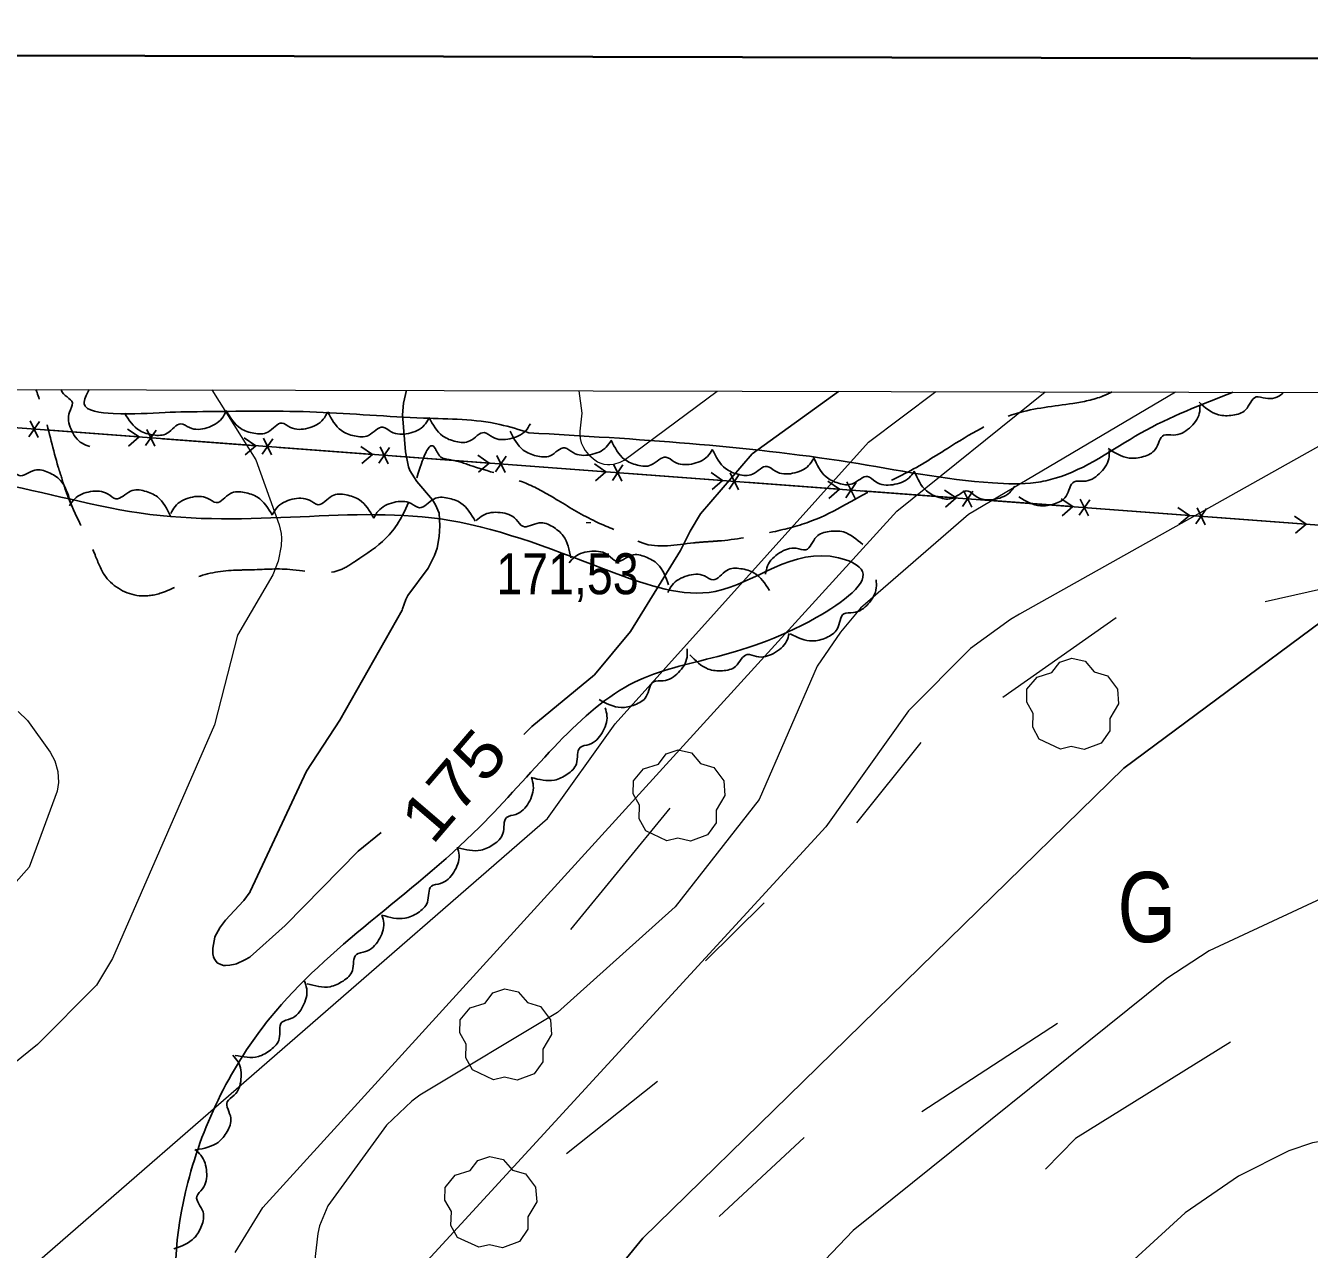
# Model space of a CAD drawing. Extents: x 480269 to 484877, y 4383588 to 4386804.
# Drawn here: x 483111.6 to 483385.8, y 4386266.7 to 4386528.2 of the extents above; entities that cross this region are included whole.
import ezdxf
from ezdxf.enums import TextEntityAlignment as Align

# ---------------------------------------------------------------- set-up
doc = ezdxf.new("R2010")
doc.units = 0
doc.header["$LTSCALE"] = 3.8
doc.linetypes.add('LONG_DASHED', pattern=[7.5, 6, -1.5])
for name, color, linetype, lineweight in [('1', 7, 'Continuous', 13), ('27', 7, 'Continuous', 25), ('29', 7, 'Continuous', 13), ('38', 7, 'Continuous', 25), ('43', 7, 'Continuous', 25), ('51', 7, 'Continuous', 13), ('7', 7, 'Continuous', 13), ('8', 7, 'Continuous', 25), ('9', 7, 'Continuous', 13)]:
    doc.layers.add(name, color=color, linetype=linetype, lineweight=lineweight)
doc.layers.add('31', color=7, linetype='Continuous')

msp = doc.modelspace()

# ---------------------------------------------------------------- linework, layer by layer
at = {"layer": '1', "lineweight": 35}
msp.add_lwpolyline([(480458.83, 4386528.21), (484176.23, 4386519.28), (484170.33, 4384064.28), (480452.93, 4384073.22)], close=True, dxfattribs=at)
at = {"layer": '1'}
msp.add_lwpolyline([(480529.1, 4386456.6), (484105.5, 4386448.1), (484100.5, 4384135.8), (480523.1, 4384144.4)], close=True, dxfattribs=at)
at = {"layer": '27'}
for points in [[(483125.23, 4386438.25), (483123.6, 4386438.95), (483121.26, 4386441.94), (483120.9, 4386445.61), (483121.53, 4386447.57), (483119.2, 4386450.25), (483119.16, 4386450.44)], [(483219.07, 4386441.19), (483212.87, 4386442.97), (483196.58, 4386444.34), (483173.72, 4386445.62), (483150.59, 4386445.73), (483141.35, 4386445.54), (483130.24, 4386445.32), (483124.06, 4386447.41), (483125.13, 4386450.43)], [(483369.5, 4386449.85), (483349.73, 4386441.09), (483331.53, 4386431.47), (483327.39, 4386430.58), (483318.11, 4386430.47), (483287.48, 4386434.91), (483219.07, 4386441.19)], [(483380.28, 4386449.82), (483380.02, 4386449.54), (483376.46, 4386448.56), (483374.43, 4386448.85), (483372.18, 4386446.1), (483369.43, 4386444.94), (483366.4, 4386445.04), (483362.23, 4386447.72)], [(483362.45, 4386447.09), (483362.29, 4386445.33), (483360.17, 4386442.18), (483356.78, 4386440.7), (483354.73, 4386440.7), (483352.89, 4386437.65), (483350.34, 4386436.11), (483347.33, 4386435.78), (483342.82, 4386437.84)], [(483154.35, 4386445.81), (483153.48, 4386444.26), (483150.27, 4386442.25), (483146.57, 4386442.29), (483144.7, 4386443.12), (483141.78, 4386441.09), (483138.81, 4386440.73), (483135.93, 4386441.65), (483132.66, 4386445.37)], [(483176.05, 4386445.58), (483175.13, 4386444.07), (483171.83, 4386442.18), (483168.14, 4386442.35), (483166.3, 4386443.26), (483163.31, 4386441.34), (483160.33, 4386441.09), (483157.49, 4386442.12), (483154.35, 4386445.96)], [(483197.71, 4386444.27), (483196.72, 4386442.8), (483193.34, 4386441.07), (483189.66, 4386441.42), (483187.86, 4386442.4), (483184.78, 4386440.63), (483181.8, 4386440.52), (483179.01, 4386441.68), (483176.06, 4386445.67)], [(483219.38, 4386443.11), (483218.39, 4386441.64), (483215.01, 4386439.91), (483211.34, 4386440.25), (483209.53, 4386441.24), (483206.46, 4386439.45), (483203.47, 4386439.34), (483200.68, 4386440.5), (483197.72, 4386444.48)], [(483236.64, 4386439.58), (483235.6, 4386438.14), (483232.18, 4386436.5), (483228.51, 4386436.95), (483226.74, 4386437.99), (483223.61, 4386436.29), (483220.63, 4386436.27), (483217.87, 4386437.5), (483215.03, 4386441.57)], [(483258.25, 4386437.59), (483257.21, 4386436.15), (483253.79, 4386434.52), (483250.12, 4386434.97), (483248.35, 4386436), (483245.22, 4386434.31), (483242.24, 4386434.28), (483239.48, 4386435.52), (483236.64, 4386439.59)], [(483064.72, 4386413.68), (483075.11, 4386426.47), (483135.83, 4386424.07), (483202.14, 4386422.47), (483237.29, 4386411.28), (483258.86, 4386407.28), (483285.23, 4386414.48), (483290.02, 4386412.08), (483280.44, 4386401.69), (483240.49, 4386387.3), (483208.53, 4386356.93), (483163.79, 4386316.16), (483146.21, 4386280.99), (483144.61, 4386248.22), (483153.4, 4386215.45), (483158.2, 4386184.28), (483172.58, 4386170.69), (483189.36, 4386151.5), (483187.76, 4386127.52), (483182.16, 4386108.34), (483189.36, 4386089.96), (483175.77, 4386075.57), (483156.6, 4386069.97), (483140.62, 4386055.59), (483097.48, 4386035.6), (483066.32, 4386003.63), (483015.98, 4385975.65), (482990.42, 4385962.87), (482978.43, 4385978.85), (482969.65, 4386002.03), (482939.29, 4386033.2), (482890.55, 4386075.57), (482870.58, 4386098.75), (482868.98, 4386106.74), (482881.76, 4386126.72), (482913.72, 4386169.09), (482939.29, 4386212.25), (482956.06, 4386255.41), (482991.22, 4386300.18), (483001.6, 4386322.56), (483017.58, 4386330.55), (483030.37, 4386352.93), (483047.94, 4386385.7), (483064.72, 4386413.68)], [(483279.85, 4386435.61), (483278.82, 4386434.17), (483275.39, 4386432.53), (483271.73, 4386432.98), (483269.96, 4386434.02), (483266.83, 4386432.33), (483263.84, 4386432.3), (483261.09, 4386433.54), (483258.25, 4386437.6)], [(483301.39, 4386432.97), (483300.28, 4386431.57), (483296.79, 4386430.1), (483293.15, 4386430.72), (483291.43, 4386431.84), (483288.22, 4386430.3), (483285.24, 4386430.42), (483282.54, 4386431.78), (483279.9, 4386435.98)], [(483343.04, 4386437.41), (483342.94, 4386435.63), (483340.93, 4386432.42), (483337.6, 4386430.82), (483335.55, 4386430.74), (483333.82, 4386427.63), (483331.32, 4386426.01), (483328.33, 4386425.57), (483323.75, 4386427.47)], [(483100.12, 4386432.18), (483101.38, 4386433.43), (483105.04, 4386434.45), (483108.57, 4386433.39), (483110.14, 4386432.06), (483113.51, 4386433.2), (483116.46, 4386432.71), (483118.96, 4386431.03), (483121.07, 4386426.53)], [(483322.85, 4386429.76), (483321.73, 4386428.38), (483318.22, 4386426.94), (483314.59, 4386427.6), (483312.88, 4386428.74), (483309.66, 4386427.23), (483306.68, 4386427.37), (483303.99, 4386428.77), (483301.39, 4386432.99)], [(483120.92, 4386425.6), (483121.97, 4386427.03), (483125.41, 4386428.63), (483129.07, 4386428.14), (483130.83, 4386427.09), (483133.98, 4386428.74), (483136.96, 4386428.74), (483139.71, 4386427.47), (483142.5, 4386423.38)], [(483142.54, 4386423.95), (483143.47, 4386425.47), (483146.76, 4386427.35), (483150.45, 4386427.18), (483152.29, 4386426.28), (483155.28, 4386428.2), (483158.26, 4386428.44), (483161.1, 4386427.41), (483164.24, 4386423.57)], [(483164.24, 4386423.65), (483165.19, 4386425.15), (483168.5, 4386426.99), (483172.19, 4386426.76), (483174.02, 4386425.83), (483177.04, 4386427.71), (483180.02, 4386427.92), (483182.85, 4386426.85), (483185.93, 4386422.96)], [(483185.93, 4386422.97), (483186.87, 4386424.47), (483190.19, 4386426.31), (483193.88, 4386426.09), (483195.71, 4386425.16), (483198.73, 4386427.04), (483201.71, 4386427.25), (483204.54, 4386426.18), (483207.62, 4386422.29)], [(483207.81, 4386422.45), (483209.21, 4386423.54), (483212.95, 4386424.15), (483216.34, 4386422.69), (483217.75, 4386421.2), (483221.23, 4386421.94), (483224.1, 4386421.13), (483226.4, 4386419.17), (483227.99, 4386414.47)], [(483269.64, 4386411.01), (483270.06, 4386412.73), (483272.62, 4386415.53), (483276.18, 4386416.5), (483278.22, 4386416.2), (483280.48, 4386418.95), (483283.23, 4386420.1), (483286.25, 4386419.99), (483290.42, 4386417.29)], [(483227.69, 4386413.4), (483228.9, 4386414.7), (483232.5, 4386415.89), (483236.08, 4386414.99), (483237.71, 4386413.74), (483241.02, 4386415.02), (483243.99, 4386414.67), (483246.57, 4386413.1), (483248.88, 4386408.71)], [(483248.78, 4386407.08), (483249.65, 4386408.63), (483252.87, 4386410.63), (483256.56, 4386410.6), (483258.44, 4386409.76), (483261.36, 4386411.79), (483264.32, 4386412.15), (483267.2, 4386411.22), (483270.48, 4386407.5)], [(483293.23, 4386409.8), (483293.29, 4386408.03), (483291.57, 4386404.64), (483288.4, 4386402.76), (483286.36, 4386402.5), (483284.92, 4386399.25), (483282.57, 4386397.4), (483279.63, 4386396.7), (483274.9, 4386398.19)], [(483274.66, 4386398.32), (483274.11, 4386396.64), (483271.34, 4386394.05), (483267.71, 4386393.37), (483265.71, 4386393.82), (483263.23, 4386391.27), (483260.4, 4386390.34), (483257.39, 4386390.69), (483253.46, 4386393.71)], [(483252.86, 4386395.02), (483252.85, 4386393.25), (483251, 4386389.93), (483247.75, 4386388.18), (483245.71, 4386388), (483244.13, 4386384.81), (483241.71, 4386383.07), (483238.75, 4386382.48), (483234.08, 4386384.16)], [(483235.34, 4386382.42), (483235.74, 4386380.69), (483234.71, 4386377.04), (483231.96, 4386374.59), (483230.01, 4386373.94), (483229.21, 4386370.47), (483227.26, 4386368.21), (483224.51, 4386366.96), (483219.58, 4386367.51)], [(483219.6, 4386367.49), (483220.01, 4386365.76), (483218.99, 4386362.1), (483216.24, 4386359.64), (483214.29, 4386358.98), (483213.51, 4386355.52), (483211.57, 4386353.25), (483208.82, 4386351.99), (483203.89, 4386352.52)], [(483203.78, 4386352.64), (483204.14, 4386350.9), (483203.02, 4386347.28), (483200.21, 4386344.88), (483198.24, 4386344.28), (483197.37, 4386340.84), (483195.36, 4386338.62), (483192.58, 4386337.43), (483187.67, 4386338.1)], [(483187.66, 4386338.11), (483188.04, 4386336.37), (483186.95, 4386332.74), (483184.16, 4386330.32), (483182.2, 4386329.7), (483181.35, 4386326.25), (483179.37, 4386324.02), (483176.6, 4386322.81), (483171.68, 4386323.43)], [(483171.09, 4386324.02), (483171.6, 4386322.32), (483170.8, 4386318.61), (483168.21, 4386315.98), (483166.31, 4386315.21), (483165.74, 4386311.7), (483163.94, 4386309.32), (483161.27, 4386307.89), (483156.32, 4386308.13)], [(483155.82, 4386308.16), (483156.92, 4386306.77), (483157.55, 4386303.02), (483156.11, 4386299.62), (483154.63, 4386298.21), (483155.39, 4386294.73), (483154.6, 4386291.86), (483152.65, 4386289.54), (483147.96, 4386287.93)], [(483147.68, 4386287.98), (483148.99, 4386286.78), (483150.22, 4386283.2), (483149.35, 4386279.61), (483148.12, 4386277.97), (483149.44, 4386274.66), (483149.12, 4386271.7), (483147.57, 4386269.1), (483143.21, 4386266.75)]]:
    msp.add_spline(points, degree=3, dxfattribs=at)
at = {"layer": '29'}
for points in [[(483332.64, 4386373.59), (483328.1, 4386375.71), (483326.69, 4386378.25), (483326.79, 4386381.23), (483325.42, 4386383.64), (483325.46, 4386386.39), (483327.62, 4386388.99), (483330.81, 4386389.99), (483332.46, 4386392.18), (483335.03, 4386393.01), (483337.89, 4386392.36), (483339.84, 4386390.09), (483342.65, 4386389.27), (483344.78, 4386386.42), (483345.02, 4386383.29), (483343.14, 4386380.14), (483343.14, 4386377.46), (483341.32, 4386374.85), (483337.7, 4386373.51), (483334.93, 4386374.14)], [(483248.56, 4386353.99), (483244.02, 4386356.11), (483242.61, 4386358.65), (483242.71, 4386361.63), (483241.34, 4386364.04), (483241.38, 4386366.79), (483243.54, 4386369.39), (483246.73, 4386370.39), (483248.38, 4386372.58), (483250.95, 4386373.41), (483253.81, 4386372.76), (483255.76, 4386370.49), (483258.57, 4386369.67), (483260.7, 4386366.82), (483260.94, 4386363.69), (483259.06, 4386360.54), (483259.06, 4386357.86), (483257.24, 4386355.25), (483253.62, 4386353.91), (483250.85, 4386354.54)], [(483211.53, 4386302.91), (483206.99, 4386305.03), (483205.58, 4386307.57), (483205.68, 4386310.55), (483204.31, 4386312.96), (483204.35, 4386315.71), (483206.51, 4386318.31), (483209.7, 4386319.31), (483211.35, 4386321.5), (483213.92, 4386322.33), (483216.78, 4386321.68), (483218.73, 4386319.41), (483221.54, 4386318.59), (483223.67, 4386315.74), (483223.91, 4386312.61), (483222.03, 4386309.46), (483222.03, 4386306.78), (483220.21, 4386304.17), (483216.59, 4386302.83), (483213.82, 4386303.46)], [(483208.35, 4386267.1), (483203.81, 4386269.22), (483202.4, 4386271.76), (483202.5, 4386274.74), (483201.13, 4386277.15), (483201.17, 4386279.9), (483203.33, 4386282.5), (483206.52, 4386283.5), (483208.17, 4386285.69), (483210.74, 4386286.52), (483213.6, 4386285.87), (483215.55, 4386283.6), (483218.36, 4386282.78), (483220.49, 4386279.93), (483220.73, 4386276.8), (483218.85, 4386273.65), (483218.85, 4386270.97), (483217.03, 4386268.36), (483213.41, 4386267.02), (483210.64, 4386267.65)]]:
    msp.add_lwpolyline(points, close=True, dxfattribs=at)
at = {"layer": '38', "linetype": 'LONG_DASHED'}
for points in [[(483343.6, 4386449.91), (483341.74, 4386449.06), (483335.29, 4386447.48), (483323.24, 4386445.34), (483308.46, 4386437.84), (483298.77, 4386432.14), (483294.12, 4386429.89), (483279.45, 4386422.34), (483271.2, 4386420), (483260.2, 4386418.13), (483257.74, 4386417.95), (483254.26, 4386417.67), (483243.29, 4386417.65), (483240.31, 4386419.1), (483233.3, 4386422.24), (483225.3, 4386426.74), (483219.13, 4386430.1), (483207.11, 4386434.04), (483202.39, 4386435.4), (483200.15, 4386436.09), (483199.05, 4386437.85), (483193.62, 4386427.09), (483182.03, 4386413.78), (483178.72, 4386411.87), (483167.97, 4386411.99), (483159.39, 4386411.9), (483155.99, 4386411.81), (483147.23, 4386410), (483140.59, 4386406.98), (483135.79, 4386406.38), (483128.67, 4386410.4), (483126.37, 4386415.09), (483120.39, 4386428.04), (483119.02, 4386432.26), (483118.52, 4386433.86), (483115.56, 4386444.97), (483113.76, 4386450.46)], [(483528.46, 4386449.47), (483526.6, 4386446.93), (483517.98, 4386435.64), (483511.62, 4386427.65), (483503.27, 4386415.74), (483498.66, 4386411.72), (483490.77, 4386408.22), (483484.64, 4386401.68), (483479.63, 4386395.49), (483471.56, 4386386.09), (483461.28, 4386376.46), (483444.81, 4386362.24), (483439.06, 4386355.99), (483434.14, 4386348.1), (483430.8, 4386335.35), (483429.33, 4386330.65), (483419.21, 4386308.6), (483415.05, 4386298.81), (483410.99, 4386285.57), (483409.17, 4386274.07), (483408.56, 4386260.2), (483405.67, 4386247.7), (483404.62, 4386244.36), (483395.89, 4386236.2), (483385.83, 4386224.92), (483380.02, 4386216.55), (483377.96, 4386213.69)]]:
    msp.add_spline(points, degree=3, dxfattribs=at)
at = {"layer": '43'}
for p, q in [((483112.24, 4386440.32), (483114.49, 4386443.62)), ((483114.24, 4386440.17), (483112.5, 4386443.77)), ((483115.86, 4386441.8), (483135.81, 4386440.31)), ((483135.81, 4386440.31), (483133.32, 4386442)), ((483137.17, 4386438.46), (483139.42, 4386441.76)), ((483139.17, 4386438.31), (483137.43, 4386441.91)), ((483135.81, 4386440.31), (483133.53, 4386438.35)), ((483140.79, 4386439.93), (483160.74, 4386438.44)), ((483160.74, 4386438.44), (483158.26, 4386440.13)), ((483162.1, 4386436.6), (483164.35, 4386439.9)), ((483164.1, 4386436.45), (483162.36, 4386440.05)), ((483160.74, 4386438.44), (483158.46, 4386436.49)), ((483165.72, 4386438.07), (483185.67, 4386436.58)), ((483185.67, 4386436.58), (483183.19, 4386438.27)), ((483185.67, 4386436.58), (483183.39, 4386434.63)), ((483187.03, 4386434.73), (483189.29, 4386438.04)), ((483189.03, 4386434.59), (483187.29, 4386438.19)), ((483190.65, 4386436.21), (483210.6, 4386434.72)), ((483210.6, 4386434.72), (483208.12, 4386436.41)), ((483211.96, 4386432.87), (483214.22, 4386436.17)), ((483213.96, 4386432.72), (483212.22, 4386436.32)), ((483210.6, 4386434.72), (483208.33, 4386432.76)), ((483215.58, 4386434.35), (483235.53, 4386432.86)), ((483235.53, 4386432.86), (483233.05, 4386434.55)), ((483236.89, 4386431.01), (483239.15, 4386434.31)), ((483238.89, 4386430.86), (483237.15, 4386434.46)), ((483235.53, 4386432.86), (483233.26, 4386430.9)), ((483240.51, 4386432.49), (483260.46, 4386431)), ((483260.46, 4386431), (483257.98, 4386432.68)), ((483260.46, 4386431), (483258.19, 4386429.04)), ((483261.82, 4386429.15), (483264.08, 4386432.45)), ((483263.82, 4386429), (483262.08, 4386432.6)), ((483265.44, 4386430.62), (483285.39, 4386429.13)), ((483285.39, 4386429.13), (483282.91, 4386430.82)), ((483286.76, 4386427.29), (483289.01, 4386430.59)), ((483288.75, 4386427.14), (483287.01, 4386430.74)), ((483285.39, 4386429.13), (483283.12, 4386427.18)), ((483290.37, 4386428.76), (483310.32, 4386427.27)), ((483310.32, 4386427.27), (483307.84, 4386428.96)), ((483311.69, 4386425.42), (483313.94, 4386428.73)), ((483313.68, 4386425.28), (483311.94, 4386428.87)), ((483310.32, 4386427.27), (483308.05, 4386425.31)), ((483315.31, 4386426.9), (483335.25, 4386425.41)), ((483335.25, 4386425.41), (483332.77, 4386427.1)), ((483335.25, 4386425.41), (483332.98, 4386423.45)), ((483336.62, 4386423.56), (483338.87, 4386426.86)), ((483338.61, 4386423.41), (483336.87, 4386427.01)), ((483340.24, 4386425.04), (483360.18, 4386423.55)), ((483360.18, 4386423.55), (483357.7, 4386425.24)), ((483361.55, 4386421.7), (483363.8, 4386425)), ((483363.54, 4386421.55), (483361.8, 4386425.15)), ((483360.18, 4386423.55), (483357.91, 4386421.59)), ((483365.17, 4386423.17), (483385.11, 4386421.68)), ((483385.11, 4386421.68), (483382.63, 4386423.37)), ((483385.11, 4386421.68), (483382.84, 4386419.73))]:
    msp.add_line(p, q, dxfattribs=at)
msp.add_lwpolyline([(483066, 4386445.52), (483392.67, 4386421.12), (483729.05, 4386391.54), (483825.45, 4386448.77)], dxfattribs=at)
at = {"layer": '51'}
for p, q in [((483376.39, 4386405.12), (483392.12, 4386408.68)), ((483320.29, 4386384.71), (483344.54, 4386401.72)), ((483289.13, 4386357.8), (483302.86, 4386374.98)), ((483249.14, 4386360.99), (483227.93, 4386335)), ((483256.77, 4386328.36), (483269.36, 4386340.73)), ((483303.04, 4386296.1), (483332.03, 4386315.01)), ((483246.57, 4386302.53), (483227.13, 4386287.06)), ((483259.68, 4386273.7), (483277.85, 4386290.57))]:
    msp.add_line(p, q, dxfattribs=at)
msp.add_lwpolyline([(483368.93, 4386310.92), (483335.86, 4386290.33), (483329.46, 4386283.82)], dxfattribs=at)
at = {"layer": '7'}
msp.add_line((483231.31, 4386422.03), (483232.31, 4386422.03), dxfattribs=at)
at = {"layer": '8'}
for points in [[(483151.7, 4386329.16), (483151.55, 4386329.8), (483151.51, 4386330.57), (483151.54, 4386331.04), (483151.98, 4386333.39), (483152.07, 4386333.6), (483152.97, 4386335.21), (483152.98, 4386335.24), (483152.99, 4386335.29), (483154.24, 4386337), (483158.11, 4386341.19), (483158.13, 4386341.25), (483159.49, 4386343.08), (483159.5, 4386343.1), (483159.5, 4386343.12), (483171.58, 4386368.88), (483178.66, 4386379.78), (483192.02, 4386403.31), (483192.07, 4386403.54), (483192.76, 4386405.54), (483193.22, 4386406.39), (483197.53, 4386412.25), (483198.93, 4386414.99), (483199.47, 4386416.56), (483199.92, 4386419.03), (483200.07, 4386421.33), (483199.91, 4386423.98), (483199.14, 4386425.76), (483198.44, 4386426.88), (483195.12, 4386430.77), (483193.63, 4386433.11), (483193.37, 4386433.94), (483192.72, 4386437.1), (483192.08, 4386445.03), (483192.28, 4386447.52), (483192.89, 4386450.27)], [(483285.2, 4386450.05), (483266.79, 4386436.73), (483255.74, 4386423.89), (483253.49, 4386420.17), (483251.42, 4386416), (483240.78, 4386398.7), (483233.1, 4386389.49), (483219.72, 4386378.39), (483218, 4386376.72)], [(483410.47, 4386417.27), (483346.15, 4386369.48), (483243.4, 4386269.04), (483228.8, 4386251.2), (483226.4, 4386247.15), (483215.67, 4386223.34)], [(483187.51, 4386355.79), (483182.56, 4386351.8), (483167.04, 4386335.93), (483167, 4386335.91), (483159.51, 4386329.17), (483159.42, 4386329.15), (483158.41, 4386328.52), (483156.57, 4386327.71), (483156.34, 4386327.64), (483155.14, 4386327.41), (483154.22, 4386327.35), (483153.81, 4386327.37), (483153.24, 4386327.52), (483152.58, 4386327.82), (483152.47, 4386327.91), (483152.1, 4386328.37), (483151.82, 4386328.84), (483151.7, 4386329.16)]]:
    msp.add_lwpolyline(points, dxfattribs=at)
at = {"layer": '9'}
for points in [[(483151.32, 4386450.37), (483160.76, 4386435.38), (483165.74, 4386421.51), (483166.11, 4386419.65), (483166.21, 4386418.66), (483166.14, 4386417.01), (483165.47, 4386413.76), (483164.33, 4386410.83), (483156.84, 4386397.97), (483151.93, 4386378.77), (483130.12, 4386328.84), (483126.7, 4386323.1), (483114.11, 4386310.42), (483095.42, 4386295.45), (483094.24, 4386294.23), (483092.14, 4386291.32), (483085.05, 4386275.05), (483084.49, 4386273.23), (483084.45, 4386271.99), (483084.52, 4386271.21), (483084.78, 4386270.02), (483085.33, 4386268.58), (483085.92, 4386267.53), (483088.38, 4386264.51)], [(483112.96, 4386262.98), (483223.02, 4386358.72), (483237.51, 4386379.01), (483291.62, 4386439.21), (483305.97, 4386450)], [(483156.31, 4386265.99), (483162.19, 4386275.64), (483297.7, 4386424.41), (483329.33, 4386449.94)], [(483357.17, 4386449.88), (483312.99, 4386423.75), (483289.9, 4386403.74), (483285.63, 4386398.6), (483280.65, 4386391.31), (483268.26, 4386362.8), (483250.31, 4386339.9), (483225.21, 4386317.32), (483195.75, 4386299.61), (483194.03, 4386298.31), (483188.67, 4386293.23), (483176.11, 4386275.96), (483174.33, 4386271.68), (483173.99, 4386270.08), (483171.61, 4386249.85)], [(483408.2, 4386449.76), (483323.87, 4386402.46), (483321.93, 4386401.3), (483313.44, 4386395.08), (483300.18, 4386381.78), (483282.52, 4386356.98), (483195.79, 4386262.53), (483188.32, 4386250.95), (483186, 4386244.24), (483185.32, 4386238.58), (483185.54, 4386226.25)], [(483229.75, 4386450.18), (483230.38, 4386445.42), (483229.94, 4386441.55), (483229.93, 4386440.8), (483230.02, 4386439.94), (483230.26, 4386439.08), (483230.72, 4386438.06), (483231.11, 4386437.42), (483231.82, 4386436.57), (483232.85, 4386435.64), (483233.75, 4386435), (483234.23, 4386434.75), (483235.07, 4386434.48), (483235.88, 4386434.39), (483236.35, 4386434.4), (483237.21, 4386434.52), (483238.56, 4386434.94), (483239.41, 4386435.34), (483259.28, 4386450.11)], [(483109.94, 4386381.62), (483111.92, 4386379.68), (483116.77, 4386372.92), (483117.76, 4386371.09), (483118.4, 4386368.83), (483118.55, 4386366.42), (483118.28, 4386364.58), (483112.28, 4386348.38), (483038.83, 4386265.49)], [(483413.44, 4386353.31), (483364.38, 4386330.47), (483355.38, 4386324.57), (483288.35, 4386270.69), (483277.77, 4386259.62), (483255.75, 4386225.08), (483250.25, 4386212.85), (483248.6, 4386205.95), (483241.26, 4386131.5), (483241.15, 4386118.2), (483244.59, 4386099.83), (483248.8, 4386087.3), (483259.7, 4386064.39)], [(483391.51, 4386290.22), (483391.5, 4386290.22), (483391.47, 4386290.24), (483391.27, 4386290.26), (483391, 4386290.24), (483386.44, 4386289.46), (483381.44, 4386287.75), (483370.67, 4386282.28), (483359.28, 4386274.48), (483341.7, 4386258.36), (483321.85, 4386235.19), (483287.77, 4386177.44), (483285.73, 4386171.64), (483283.42, 4386162.01), (483282.22, 4386150.63), (483283.7, 4386118.45), (483287.71, 4386102.18), (483316.11, 4386038.43)]]:
    msp.add_lwpolyline(points, dxfattribs=at)

# ---------------------------------------------------------------- texts
at = {"layer": '31', "width": 0.8}
msp.add_text('G', height=15, dxfattribs=at).set_placement((483351.08, 4386332.33), align=Align.CENTER)
at = {"layer": '7', "width": 0.85}
msp.add_text('171,53', height=8.75, dxfattribs=at).set_placement((483212.1, 4386406.69))
at = {"layer": '8', "width": 1.15}
msp.add_text('175', height=10, rotation=49.347, dxfattribs=at).set_placement((483206.78, 4386362.59), align=Align.CENTER)

doc.saveas('drawing.dxf')
